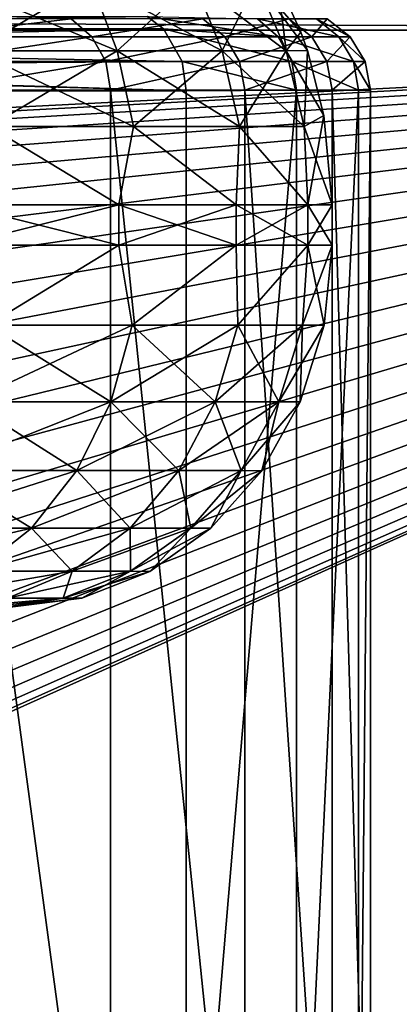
# Model space of a CAD drawing. Header units: metres. Extents: x -109 to 109, y -917 to 389.
# Tile 491 of 656: x 18 to 23, y -403 to -391. Entities that reach past the tile are written whole.
import ezdxf

# ---------------------------------------------------------------- set-up
doc = ezdxf.new("R2010")
doc.units = ezdxf.units.M
doc.layers.add('solid_24503124_XXX_01_SW0001', color=7, linetype='CONTINUOUS')
doc.layers.add('solid_24503124_XXX_01_SW0001_01', color=7, linetype='CONTINUOUS')

msp = doc.modelspace()

# ---------------------------------------------------------------- linework, layer by layer
at = {"layer": 'solid_24503124_XXX_01_SW0001'}
for points in [[(-36.877968, -390.816681, 80.047859), (36.877968, -391.122345, 80), (-36.877968, -391.122345, 80)], [(-36.877968, -391.122345, 80), (36.877968, -391.122345, 80), (0, -393, 80)], [(36.877968, -391.122345, 80), (0.783683, -393.044006, 80), (0, -393, 80)]]:
    msp.add_3dface(points, dxfattribs=at)
at = {"layer": 'solid_24503124_XXX_01_SW0001_01'}
for points in [[(-37.000458, -390, 88), (-37.000458, -410, 88), (37.000458, -410, 88)], [(37.000458, -390, 88), (-37.000458, -390, 88), (37.000458, -410, 88)], [(19.33058, -391.378204, -390.400574), (19.000719, -390.513031, -390.568665), (17.252293, -390.513031, -387.715485)], [(17.5518, -391.378204, -387.497864), (19.33058, -391.378204, -390.400574), (17.252293, -390.513031, -387.715485)], [(17.5518, -391.378204, -413.002136), (17.252293, -390.513031, -412.784515), (19.000719, -390.513031, -409.931335)], [(19.33058, -391.378204, -410.099426), (17.5518, -391.378204, -413.002136), (19.000719, -390.513031, -409.931335)], [(20.633377, -391.378204, -393.545807), (20.281286, -390.513031, -393.660217), (19.000719, -390.513031, -390.568665)], [(19.33058, -391.378204, -390.400574), (20.633377, -391.378204, -393.545807), (19.000719, -390.513031, -390.568665)], [(19.33058, -391.378204, -410.099426), (19.000719, -390.513031, -409.931335), (20.281286, -390.513031, -406.839783)], [(20.633377, -391.378204, -406.954193), (19.33058, -391.378204, -410.099426), (20.281286, -390.513031, -406.839783)], [(21.428114, -391.378204, -396.85611), (21.06246, -390.513031, -396.914032), (20.281286, -390.513031, -393.660217)], [(20.633377, -391.378204, -393.545807), (21.428114, -391.378204, -396.85611), (20.281286, -390.513031, -393.660217)], [(20.633377, -391.378204, -406.954193), (20.281286, -390.513031, -406.839783), (21.06246, -390.513031, -403.585968)], [(21.428114, -391.378204, -403.64389), (20.633377, -391.378204, -406.954193), (21.06246, -390.513031, -403.585968)], [(21.613644, -391.148651, -400.25), (21.322668, -390.508667, -400.25), (21.06246, -390.513031, -396.914032)], [(21.428114, -391.378204, -403.64389), (21.06246, -390.513031, -403.585968), (21.322668, -390.508667, -400.25)], [(21.694241, -391.375244, -400.25), (21.613644, -391.148651, -400.25), (21.06246, -390.513031, -396.914032)], [(21.428114, -391.378204, -396.85611), (21.694241, -391.375244, -400.25), (21.06246, -390.513031, -396.914032)], [(21.428114, -391.378204, -403.64389), (21.322668, -390.508667, -400.25), (21.613644, -391.148651, -400.25)], [(-36.877968, -390.816681, 80.047859), (36.877968, -390.816681, 80.047859), (36.877968, -391.122345, 80)], [(9.712848, -391.105194, -19.904396), (9.565259, -390.951324, -19.702782), (19.70278, -390.951324, -9.565266)], [(9.712848, -391.105194, -19.904396), (19.70278, -390.951324, -9.565266), (19.904396, -391.105194, -9.712852)], [(18.757151, -390.981689, 11.429321), (16.601873, -390.981689, 14.381858), (16.833893, -391.204102, 14.547351)], [(18.757151, -390.981689, 11.429321), (16.833893, -391.204102, 14.547351), (19.015259, -391.204102, 11.550985)], [(20.39291, -390.981689, 8.160226), (18.757151, -390.981689, 11.429321), (19.015259, -391.204102, 11.550985)], [(20.39291, -390.981689, 8.160226), (19.015259, -391.204102, 11.550985), (20.668947, -391.204102, 8.234075)], [(19.70278, -390.951324, -9.565266), (21.332363, -391.204102, -6.319465), (19.904396, -391.105194, -9.712852)], [(19.70278, -390.951324, -9.565266), (21.073801, -390.981689, -6.193138), (21.332363, -391.204102, -6.319465)], [(21.463848, -390.981689, 4.665117), (20.39291, -390.981689, 8.160226), (20.668947, -391.204102, 8.234075)], [(21.463848, -390.981689, 4.665117), (20.668947, -391.204102, 8.234075), (21.749063, -391.204102, 4.688666)], [(21.073801, -390.981689, -6.193138), (22.08544, -391.204102, -2.690491), (21.332363, -391.204102, -6.319465)], [(21.073801, -390.981689, -6.193138), (21.809074, -390.981689, -2.612347), (22.08544, -391.204102, -2.690491)], [(21.9403, -390.981689, 1.040799), (21.463848, -390.981689, 4.665117), (21.749063, -391.204102, 4.688666)], [(21.9403, -390.981689, 1.040799), (21.749063, -391.204102, 4.688666), (22.225636, -391.204102, 1.013145)], [(21.809074, -390.981689, -2.612347), (22.225636, -391.204102, 1.013145), (22.08544, -391.204102, -2.690491)], [(21.809074, -390.981689, -2.612347), (21.9403, -390.981689, 1.040799), (22.225636, -391.204102, 1.013145)], [(36.877968, -391.122345, 80), (1.557671, -393.175507, 80), (0.783683, -393.044006, 80)], [(36.877968, -391.122345, 80), (2.312017, -393.392853, 80), (1.557671, -393.175507, 80)], [(36.877968, -391.122345, 80), (3.037124, -393.693176, 80), (2.312017, -393.392853, 80)], [(36.877968, -391.122345, 80), (3.037124, -406.306824, 80), (3.724197, -405.927063, 80)], [(36.877968, -391.122345, 80), (36.877968, -408.877655, 80), (3.037124, -406.306824, 80)], [(36.877968, -391.122345, 80), (3.724197, -394.072937, 80), (3.037124, -393.693176, 80)], [(36.877968, -391.122345, 80), (3.724197, -405.927063, 80), (4.364478, -405.472778, 80)], [(36.877968, -391.122345, 80), (4.364478, -394.527222, 80), (3.724197, -394.072937, 80)], [(36.877968, -391.122345, 80), (4.364478, -405.472778, 80), (4.949748, -404.949738, 80)], [(36.877968, -391.122345, 80), (4.949748, -395.050262, 80), (4.364478, -394.527222, 80)], [(36.877968, -391.122345, 80), (4.949748, -404.949738, 80), (5.472773, -404.364471, 80)], [(36.877968, -391.122345, 80), (5.472773, -395.635529, 80), (4.949748, -395.050262, 80)], [(36.877968, -391.122345, 80), (5.472773, -404.364471, 80), (5.927076, -403.724182, 80)], [(36.877968, -391.122345, 80), (5.927076, -396.275818, 80), (5.472773, -395.635529, 80)], [(36.877968, -391.122345, 80), (5.927076, -403.724182, 80), (6.306809, -403.037109, 80)], [(36.877968, -391.122345, 80), (6.306809, -396.962891, 80), (5.927076, -396.275818, 80)], [(36.877968, -391.122345, 80), (6.306809, -403.037109, 80), (6.607159, -402.312012, 80)], [(36.877968, -391.122345, 80), (6.607159, -397.687988, 80), (6.306809, -396.962891, 80)], [(36.877968, -391.122345, 80), (6.607159, -402.312012, 80), (6.824481, -401.557678, 80)], [(36.877968, -391.122345, 80), (6.824481, -398.442322, 80), (6.607159, -397.687988, 80)], [(36.877968, -391.122345, 80), (6.824481, -401.557678, 80), (6.955987, -400.783691, 80)], [(36.877968, -391.122345, 80), (6.955987, -399.216309, 80), (6.824481, -398.442322, 80)], [(36.877968, -391.122345, 80), (6.955987, -400.783691, 80), (7, -400, 80)], [(36.877968, -391.122345, 80), (7, -400, 80), (6.955987, -399.216309, 80)], [(9.829298, -391.322083, -20.059725), (9.712848, -391.105194, -19.904396), (19.904396, -391.105194, -9.712852)], [(9.829298, -391.322083, -20.059725), (19.904396, -391.105194, -9.712852), (20.137714, -391.512909, -9.889949)], [(19.904396, -391.105194, -9.712852), (21.501095, -391.512726, -6.40611), (20.137714, -391.512909, -9.889949)], [(19.904396, -391.105194, -9.712852), (21.332363, -391.204102, -6.319465), (21.501095, -391.512726, -6.40611)], [(21.428114, -391.378204, -403.64389), (21.613644, -391.148651, -400.25), (21.694241, -391.375244, -400.25)], [(19.015259, -391.204102, 11.550985), (16.833893, -391.204102, 14.547351), (16.987703, -391.512726, 14.654461)], [(19.015259, -391.204102, 11.550985), (16.987703, -391.512726, 14.654461), (19.186068, -391.512726, 11.628848)], [(20.668947, -391.204102, 8.234075), (19.015259, -391.204102, 11.550985), (19.186068, -391.512726, 11.628848)], [(20.668947, -391.204102, 8.234075), (19.186068, -391.512726, 11.628848), (20.851271, -391.512726, 8.280083)], [(21.749063, -391.204102, 4.688666), (20.668947, -391.204102, 8.234075), (20.851271, -391.512726, 8.280083)], [(21.749063, -391.204102, 4.688666), (20.851271, -391.512726, 8.280083), (21.937042, -391.512726, 4.701223)], [(21.332363, -391.204102, -6.319465), (22.266531, -391.512726, -2.745339), (21.501095, -391.512726, -6.40611)], [(21.332363, -391.204102, -6.319465), (22.08544, -391.204102, -2.690491), (22.266531, -391.512726, -2.745339)], [(22.225636, -391.204102, 1.013145), (21.749063, -391.204102, 4.688666), (21.937042, -391.512726, 4.701223)], [(22.225636, -391.204102, 1.013145), (21.937042, -391.512726, 4.701223), (22.413206, -391.512726, 0.991721)], [(22.08544, -391.204102, -2.690491), (22.413206, -391.512726, 0.991721), (22.266531, -391.512726, -2.745339)], [(22.08544, -391.204102, -2.690491), (22.225636, -391.204102, 1.013145), (22.413206, -391.512726, 0.991721)], [(9.905254, -391.583221, -20.156578), (9.829298, -391.322083, -20.059725), (20.137714, -391.512909, -9.889949)], [(19.533661, -392.317078, -390.297089), (19.33058, -391.378204, -390.400574), (17.5518, -391.378204, -387.497864)], [(17.736195, -392.317078, -387.363892), (19.533661, -392.317078, -390.297089), (17.5518, -391.378204, -387.497864)], [(17.736195, -392.317078, -413.136108), (17.5518, -391.378204, -413.002136), (19.33058, -391.378204, -410.099426)], [(19.533661, -392.317078, -410.202911), (17.736195, -392.317078, -413.136108), (19.33058, -391.378204, -410.099426)], [(20.850145, -392.317078, -393.475372), (20.633377, -391.378204, -393.545807), (19.33058, -391.378204, -390.400574)], [(19.533661, -392.317078, -390.297089), (20.850145, -392.317078, -393.475372), (19.33058, -391.378204, -390.400574)], [(19.533661, -392.317078, -410.202911), (19.33058, -391.378204, -410.099426), (20.633377, -391.378204, -406.954193)], [(20.850145, -392.317078, -407.024628), (19.533661, -392.317078, -410.202911), (20.633377, -391.378204, -406.954193)], [(21.653231, -392.317078, -396.820465), (21.428114, -391.378204, -396.85611), (20.633377, -391.378204, -393.545807)], [(20.850145, -392.317078, -393.475372), (21.653231, -392.317078, -396.820465), (20.633377, -391.378204, -393.545807)], [(20.850145, -392.317078, -407.024628), (20.633377, -391.378204, -406.954193), (21.428114, -391.378204, -403.64389)], [(21.653231, -392.317078, -403.679535), (20.850145, -392.317078, -407.024628), (21.428114, -391.378204, -403.64389)], [(21.900099, -392.182037, -400.25), (21.694241, -391.375244, -400.25), (21.428114, -391.378204, -396.85611)], [(21.653231, -392.317078, -403.679535), (21.428114, -391.378204, -403.64389), (21.694241, -391.375244, -400.25)], [(21.653231, -392.317078, -396.820465), (21.900099, -392.182037, -400.25), (21.428114, -391.378204, -396.85611)], [(21.653231, -392.317078, -403.679535), (21.694241, -391.375244, -400.25), (21.900099, -392.182037, -400.25)], [(9.905254, -391.583221, -20.156578), (20.137714, -391.512909, -9.889949), (20.187777, -391.873779, -9.934972)], [(19.186068, -391.512726, 11.628848), (16.987703, -391.512726, 14.654461), (17.043388, -391.867004, 14.689211)], [(19.186068, -391.512726, 11.628848), (17.043388, -391.867004, 14.689211), (19.247446, -391.867004, 11.652718)], [(20.851271, -391.512726, 8.280083), (19.186068, -391.512726, 11.628848), (19.247446, -391.867004, 11.652718)], [(20.851271, -391.512726, 8.280083), (19.247446, -391.867004, 11.652718), (20.916256, -391.867004, 8.292178)], [(20.137714, -391.512909, -9.889949), (21.501095, -391.512726, -6.40611), (21.558081, -391.867004, -6.441984)], [(20.137714, -391.512909, -9.889949), (21.558081, -391.867004, -6.441984), (20.187777, -391.873779, -9.934972)], [(21.937042, -391.512726, 4.701223), (20.851271, -391.512726, 8.280083), (20.916256, -391.867004, 8.292178)], [(21.937042, -391.512726, 4.701223), (20.916256, -391.867004, 8.292178), (22.003414, -391.867004, 4.701043)], [(21.501095, -391.512726, -6.40611), (22.32885, -391.867004, -2.769917), (21.558081, -391.867004, -6.441984)], [(21.501095, -391.512726, -6.40611), (22.266531, -391.512726, -2.745339), (22.32885, -391.867004, -2.769917)], [(22.413206, -391.512726, 0.991721), (21.937042, -391.512726, 4.701223), (22.003414, -391.867004, 4.701043)], [(22.413206, -391.512726, 0.991721), (22.003414, -391.867004, 4.701043), (22.478683, -391.867004, 0.979178)], [(22.266531, -391.512726, -2.745339), (22.478683, -391.867004, 0.979178), (22.32885, -391.867004, -2.769917)], [(22.266531, -391.512726, -2.745339), (22.413206, -391.512726, 0.991721), (22.478683, -391.867004, 0.979178)], [(9.905254, -391.583221, -20.156578), (20.187777, -391.873779, -9.934972), (15.057794, -391.718842, -15.064956)], [(15.057794, -391.718842, -15.064956), (20.187777, -391.873779, -9.934972), (9.934972, -391.873779, -20.187777)], [(20.187777, -408.12616, -9.934972), (9.934972, -408.126221, -20.187777), (9.934972, -391.873779, -20.187777)], [(20.187777, -408.12616, -9.934972), (9.934972, -391.873779, -20.187777), (20.187777, -391.873779, -9.934972)], [(19.247446, -408.132996, 11.652718), (19.247446, -391.867004, 11.652718), (17.043388, -391.867004, 14.689211)], [(17.043388, -408.132996, 14.689211), (19.247446, -408.132996, 11.652718), (17.043388, -391.867004, 14.689211)], [(20.916256, -408.132996, 8.292178), (20.916256, -391.867004, 8.292178), (19.247446, -391.867004, 11.652718)], [(19.247446, -408.132996, 11.652718), (20.916256, -408.132996, 8.292178), (19.247446, -391.867004, 11.652718)], [(21.558081, -391.867004, -6.441984), (20.187777, -408.12616, -9.934972), (20.187777, -391.873779, -9.934972)], [(21.558081, -408.132996, -6.441984), (20.187777, -408.12616, -9.934972), (21.558081, -391.867004, -6.441984)], [(22.003414, -408.132996, 4.701043), (22.003414, -391.867004, 4.701043), (20.916256, -391.867004, 8.292178)], [(20.916256, -408.132996, 8.292178), (22.003414, -408.132996, 4.701043), (20.916256, -391.867004, 8.292178)], [(21.558081, -408.132996, -6.441984), (21.558081, -391.867004, -6.441984), (22.32885, -391.867004, -2.769917)], [(22.32885, -408.132996, -2.769917), (21.558081, -408.132996, -6.441984), (22.32885, -391.867004, -2.769917)], [(22.478683, -408.132996, 0.979178), (22.478683, -391.867004, 0.979178), (22.003414, -391.867004, 4.701043)], [(22.003414, -408.132996, 4.701043), (22.478683, -408.132996, 0.979178), (22.003414, -391.867004, 4.701043)], [(22.32885, -408.132996, -2.769917), (22.32885, -391.867004, -2.769917), (22.478683, -391.867004, 0.979178)], [(22.478683, -408.132996, 0.979178), (22.32885, -408.132996, -2.769917), (22.478683, -391.867004, 0.979178)], [(22, -393.292511, -400.25), (21.900099, -392.182037, -400.25), (21.653231, -392.317078, -396.820465)], [(21.699949, -393.292511, -403.871094), (21.653231, -392.317078, -403.679535), (21.900099, -392.182037, -400.25)], [(21.699949, -393.292511, -403.871094), (21.900099, -392.182037, -400.25), (22, -393.292511, -400.25)], [(17.361092, -393.292511, -386.737335), (19.348423, -393.292511, -389.779144), (17.736195, -392.317078, -387.363892)], [(19.348423, -393.292511, -410.720856), (17.361092, -393.292511, -413.762665), (17.736195, -392.317078, -413.136108)], [(19.348423, -393.292511, -389.779144), (19.533661, -392.317078, -390.297089), (17.736195, -392.317078, -387.363892)], [(19.348423, -393.292511, -410.720856), (17.736195, -392.317078, -413.136108), (19.533661, -392.317078, -410.202911)], [(19.348423, -393.292511, -389.779144), (20.80798, -393.292511, -393.106598), (19.533661, -392.317078, -390.297089)], [(20.80798, -393.292511, -407.393402), (19.348423, -393.292511, -410.720856), (19.533661, -392.317078, -410.202911)], [(20.80798, -393.292511, -393.106598), (20.850145, -392.317078, -393.475372), (19.533661, -392.317078, -390.297089)], [(20.80798, -393.292511, -407.393402), (19.533661, -392.317078, -410.202911), (20.850145, -392.317078, -407.024628)], [(20.80798, -393.292511, -393.106598), (21.699949, -393.292511, -396.628906), (20.850145, -392.317078, -393.475372)], [(21.699949, -393.292511, -403.871094), (20.80798, -393.292511, -407.393402), (20.850145, -392.317078, -407.024628)], [(21.699949, -393.292511, -396.628906), (21.653231, -392.317078, -396.820465), (20.850145, -392.317078, -393.475372)], [(21.699949, -393.292511, -403.871094), (20.850145, -392.317078, -407.024628), (21.653231, -392.317078, -403.679535)], [(21.699949, -393.292511, -396.628906), (22, -393.292511, -400.25), (21.653231, -392.317078, -396.820465)], [(19.348423, -393.792511, -389.779144), (19.348423, -393.292511, -389.779144), (17.361092, -393.292511, -386.737335)], [(17.361092, -393.792511, -386.737335), (19.348423, -393.792511, -389.779144), (17.361092, -393.292511, -386.737335)], [(17.361092, -393.792511, -413.762665), (17.361092, -393.292511, -413.762665), (19.348423, -393.292511, -410.720856)], [(19.348423, -393.792511, -410.720856), (17.361092, -393.792511, -413.762665), (19.348423, -393.292511, -410.720856)], [(20.80798, -393.792511, -393.106598), (20.80798, -393.292511, -393.106598), (19.348423, -393.292511, -389.779144)], [(19.348423, -393.792511, -389.779144), (20.80798, -393.792511, -393.106598), (19.348423, -393.292511, -389.779144)], [(19.348423, -393.792511, -410.720856), (19.348423, -393.292511, -410.720856), (20.80798, -393.292511, -407.393402)], [(20.80798, -393.792511, -407.393402), (19.348423, -393.792511, -410.720856), (20.80798, -393.292511, -407.393402)], [(21.699949, -393.792511, -396.628906), (21.699949, -393.292511, -396.628906), (20.80798, -393.292511, -393.106598)], [(20.80798, -393.792511, -393.106598), (21.699949, -393.792511, -396.628906), (20.80798, -393.292511, -393.106598)], [(20.80798, -393.792511, -407.393402), (20.80798, -393.292511, -407.393402), (21.699949, -393.292511, -403.871094)], [(21.699949, -393.792511, -403.871094), (20.80798, -393.792511, -407.393402), (21.699949, -393.292511, -403.871094)], [(22, -393.792511, -400.25), (22, -393.292511, -400.25), (21.699949, -393.292511, -396.628906)], [(21.699949, -393.792511, -403.871094), (21.699949, -393.292511, -403.871094), (22, -393.292511, -400.25)], [(21.699949, -393.792511, -403.871094), (22, -393.292511, -400.25), (22, -393.792511, -400.25)], [(21.699949, -393.792511, -396.628906), (22, -393.792511, -400.25), (21.699949, -393.292511, -396.628906)], [(17.718044, -394.78894, -387.377075), (19.348423, -393.792511, -389.779144), (17.361092, -393.792511, -386.737335)], [(17.718044, -394.78894, -413.122925), (17.361092, -393.792511, -413.762665), (19.348423, -393.792511, -410.720856)], [(17.718044, -394.78894, -387.377075), (19.513674, -394.78894, -390.307281), (19.348423, -393.792511, -389.779144)], [(19.513674, -394.78894, -410.192719), (17.718044, -394.78894, -413.122925), (19.348423, -393.792511, -410.720856)], [(19.513674, -394.78894, -390.307281), (20.80798, -393.792511, -393.106598), (19.348423, -393.792511, -389.779144)], [(19.513674, -394.78894, -410.192719), (19.348423, -393.792511, -410.720856), (20.80798, -393.792511, -407.393402)], [(19.513674, -394.78894, -390.307281), (20.828812, -394.78894, -393.4823), (20.80798, -393.792511, -393.106598)], [(20.828812, -394.78894, -407.0177), (19.513674, -394.78894, -410.192719), (20.80798, -393.792511, -407.393402)], [(20.828812, -394.78894, -393.4823), (21.699949, -393.792511, -396.628906), (20.80798, -393.792511, -393.106598)], [(20.828812, -394.78894, -407.0177), (20.80798, -393.792511, -407.393402), (21.699949, -393.792511, -403.871094)], [(20.828812, -394.78894, -393.4823), (21.631073, -394.78894, -396.823975), (21.699949, -393.792511, -396.628906)], [(21.631073, -394.78894, -403.676025), (20.828812, -394.78894, -407.0177), (21.699949, -393.792511, -403.871094)], [(21.631073, -394.78894, -403.676025), (22, -393.792511, -400.25), (21.900642, -394.789276, -400.25)], [(21.631073, -394.78894, -403.676025), (21.699949, -393.792511, -403.871094), (22, -393.792511, -400.25)], [(21.631073, -394.78894, -396.823975), (21.900642, -394.789276, -400.25), (21.699949, -393.792511, -396.628906)], [(21.900642, -394.789276, -400.25), (22, -393.792511, -400.25), (21.699949, -393.792511, -396.628906)], [(17.479162, -395.741364, -387.550659), (19.25058, -395.741364, -390.441345), (17.718044, -394.78894, -387.377075)], [(17.479162, -395.741364, -412.949341), (17.718044, -394.78894, -413.122925), (19.513674, -394.78894, -410.192719)], [(19.25058, -395.741364, -410.058655), (17.479162, -395.741364, -412.949341), (19.513674, -394.78894, -410.192719)], [(19.25058, -395.741364, -390.441345), (19.513674, -394.78894, -390.307281), (17.718044, -394.78894, -387.377075)], [(19.25058, -395.741364, -390.441345), (20.547987, -395.741364, -393.573547), (19.513674, -394.78894, -390.307281)], [(19.25058, -395.741364, -410.058655), (19.513674, -394.78894, -410.192719), (20.828812, -394.78894, -407.0177)], [(20.547987, -395.741364, -406.926453), (19.25058, -395.741364, -410.058655), (20.828812, -394.78894, -407.0177)], [(20.547987, -395.741364, -393.573547), (20.828812, -394.78894, -393.4823), (19.513674, -394.78894, -390.307281)], [(20.547987, -395.741364, -393.573547), (21.339434, -395.741364, -396.870178), (20.828812, -394.78894, -393.4823)], [(20.547987, -395.741364, -406.926453), (20.828812, -394.78894, -407.0177), (21.631073, -394.78894, -403.676025)], [(21.339434, -395.741364, -403.629822), (20.547987, -395.741364, -406.926453), (21.631073, -394.78894, -403.676025)], [(21.339434, -395.741364, -396.870178), (21.631073, -394.78894, -396.823975), (20.828812, -394.78894, -393.4823)], [(21.339434, -395.741364, -403.629822), (21.631073, -394.78894, -403.676025), (21.900642, -394.789276, -400.25)], [(21.339434, -395.741364, -396.870178), (21.604933, -395.742523, -400.25), (21.631073, -394.78894, -396.823975)], [(21.339434, -395.741364, -403.629822), (21.900642, -394.789276, -400.25), (21.604933, -395.742523, -400.25)], [(21.604933, -395.742523, -400.25), (21.900642, -394.789276, -400.25), (21.631073, -394.78894, -396.823975)], [(17.093723, -396.595856, -387.830688), (18.82608, -396.595856, -390.657623), (17.479162, -395.741364, -387.550659)], [(17.093723, -396.595856, -412.669312), (17.479162, -395.741364, -412.949341), (19.25058, -395.741364, -410.058655)], [(18.82608, -396.595856, -409.842377), (17.093723, -396.595856, -412.669312), (19.25058, -395.741364, -410.058655)], [(18.82608, -396.595856, -390.657623), (19.25058, -395.741364, -390.441345), (17.479162, -395.741364, -387.550659)], [(18.82608, -396.595856, -390.657623), (20.094877, -396.595856, -393.720764), (19.25058, -395.741364, -390.441345)], [(18.82608, -396.595856, -409.842377), (19.25058, -395.741364, -410.058655), (20.547987, -395.741364, -406.926453)], [(20.094877, -396.595856, -406.779236), (18.82608, -396.595856, -409.842377), (20.547987, -395.741364, -406.926453)], [(20.094877, -396.595856, -393.720764), (20.547987, -395.741364, -393.573547), (19.25058, -395.741364, -390.441345)], [(20.094877, -396.595856, -393.720764), (20.868872, -396.595856, -396.944702), (20.547987, -395.741364, -393.573547)], [(20.094877, -396.595856, -406.779236), (20.547987, -395.741364, -406.926453), (21.339434, -395.741364, -403.629822)], [(20.868872, -396.595856, -403.555298), (20.094877, -396.595856, -406.779236), (21.339434, -395.741364, -403.629822)], [(20.868872, -396.595856, -396.944702), (21.339434, -395.741364, -396.870178), (20.547987, -395.741364, -393.573547)], [(20.868872, -396.595856, -403.555298), (21.339434, -395.741364, -403.629822), (21.604933, -395.742523, -400.25)], [(20.868872, -396.595856, -396.944702), (21.12785, -396.597473, -400.25), (21.339434, -395.741364, -396.870178)], [(20.868872, -396.595856, -403.555298), (21.604933, -395.742523, -400.25), (21.12785, -396.597473, -400.25)], [(21.12785, -396.597473, -400.25), (21.604933, -395.742523, -400.25), (21.339434, -395.741364, -396.870178)], [(16.581097, -397.309509, -388.203125), (18.261501, -397.309509, -390.945313), (17.093723, -396.595856, -387.830688)], [(16.581097, -397.309509, -412.296875), (17.093723, -396.595856, -412.669312), (18.82608, -396.595856, -409.842377)], [(18.261501, -397.309509, -409.554688), (16.581097, -397.309509, -412.296875), (18.82608, -396.595856, -409.842377)], [(18.261501, -397.309509, -390.945313), (18.82608, -396.595856, -390.657623), (17.093723, -396.595856, -387.830688)], [(18.261501, -397.309509, -390.945313), (19.492249, -397.309509, -393.916595), (18.82608, -396.595856, -390.657623)], [(18.261501, -397.309509, -409.554688), (18.82608, -396.595856, -409.842377), (20.094877, -396.595856, -406.779236)], [(19.492249, -397.309509, -406.583405), (18.261501, -397.309509, -409.554688), (20.094877, -396.595856, -406.779236)], [(19.492249, -397.309509, -393.916595), (20.094877, -396.595856, -393.720764), (18.82608, -396.595856, -390.657623)], [(19.492249, -397.309509, -393.916595), (20.243031, -397.309509, -397.043823), (20.094877, -396.595856, -393.720764)], [(19.492249, -397.309509, -406.583405), (20.094877, -396.595856, -406.779236), (20.868872, -396.595856, -403.555298)], [(20.243031, -397.309509, -403.456177), (19.492249, -397.309509, -406.583405), (20.868872, -396.595856, -403.555298)], [(20.243031, -397.309509, -397.043823), (20.868872, -396.595856, -396.944702), (20.094877, -396.595856, -393.720764)], [(20.243031, -397.309509, -403.456177), (20.868872, -396.595856, -403.555298), (21.12785, -396.597473, -400.25)], [(20.243031, -397.309509, -397.043823), (20.493849, -397.310852, -400.25), (20.868872, -396.595856, -396.944702)], [(20.243031, -397.309509, -403.456177), (21.12785, -396.597473, -400.25), (20.493849, -397.310852, -400.25)], [(20.493849, -397.310852, -400.25), (21.12785, -396.597473, -400.25), (20.868872, -396.595856, -396.944702)], [(15.967037, -397.846436, -411.850739), (16.581097, -397.309509, -412.296875), (18.261501, -397.309509, -409.554688)], [(17.585211, -397.846436, -409.210114), (15.967037, -397.846436, -411.850739), (18.261501, -397.309509, -409.554688)], [(17.585211, -397.846436, -391.289886), (18.261501, -397.309509, -390.945313), (16.581097, -397.309509, -388.203125)], [(17.585211, -397.846436, -391.289886), (18.770378, -397.846436, -394.151123), (18.261501, -397.309509, -390.945313)], [(17.585211, -397.846436, -409.210114), (18.261501, -397.309509, -409.554688), (19.492249, -397.309509, -406.583405)], [(18.770378, -397.846436, -406.348877), (17.585211, -397.846436, -409.210114), (19.492249, -397.309509, -406.583405)], [(18.770378, -397.846436, -394.151123), (19.492249, -397.309509, -393.916595), (18.261501, -397.309509, -390.945313)], [(18.770378, -397.846436, -394.151123), (19.493357, -397.846436, -397.162567), (19.492249, -397.309509, -393.916595)], [(18.770378, -397.846436, -406.348877), (19.492249, -397.309509, -406.583405), (20.243031, -397.309509, -403.456177)], [(19.493357, -397.846436, -403.337433), (18.770378, -397.846436, -406.348877), (20.243031, -397.309509, -403.456177)], [(19.493357, -397.846436, -397.162567), (20.243031, -397.309509, -397.043823), (19.492249, -397.309509, -393.916595)], [(19.493357, -397.846436, -403.337433), (20.243031, -397.309509, -403.456177), (20.493849, -397.310852, -400.25)], [(19.493357, -397.846436, -397.162567), (19.735106, -397.847107, -400.25), (20.243031, -397.309509, -397.043823)], [(19.493357, -397.846436, -403.337433), (20.493849, -397.310852, -400.25), (19.735106, -397.847107, -400.25)], [(19.735106, -397.847107, -400.25), (20.493849, -397.310852, -400.25), (20.243031, -397.309509, -397.043823)], [(16.831188, -398.179688, -408.825928), (17.585211, -397.846436, -409.210114), (18.770378, -397.846436, -406.348877)], [(17.965538, -398.179688, -406.087372), (16.831188, -398.179688, -408.825928), (18.770378, -397.846436, -406.348877)], [(17.965538, -398.179688, -394.412628), (18.770378, -397.846436, -394.151123), (17.585211, -397.846436, -391.289886)], [(17.965538, -398.179688, -394.412628), (18.657515, -398.179688, -397.294952), (18.770378, -397.846436, -394.151123)], [(17.965538, -398.179688, -406.087372), (18.770378, -397.846436, -406.348877), (19.493357, -397.846436, -403.337433)], [(18.657515, -398.179688, -403.205048), (17.965538, -398.179688, -406.087372), (19.493357, -397.846436, -403.337433)], [(18.657515, -398.179688, -403.205048), (19.493357, -397.846436, -403.337433), (19.735106, -397.847107, -400.25)], [(18.657515, -398.179688, -397.294952), (19.493357, -397.846436, -397.162567), (18.770378, -397.846436, -394.151123)], [(18.657515, -398.179688, -397.294952), (18.889585, -398.17981, -400.25), (19.493357, -397.846436, -397.162567)], [(18.657515, -398.179688, -403.205048), (19.735106, -397.847107, -400.25), (18.889585, -398.17981, -400.25)], [(18.889585, -398.17981, -400.25), (19.735106, -397.847107, -400.25), (19.493357, -397.846436, -397.162567)], [(18.657515, -398.179688, -403.205048), (17.727224, -398.292511, -403.371796), (17.387581, -398.292511, -404.905304)], [(18.657515, -398.179688, -403.205048), (17.387581, -398.292511, -404.905304), (17.965538, -398.179688, -406.087372)], [(18.657515, -398.179688, -397.294952), (17.727224, -398.292511, -397.128204), (17.931845, -398.292511, -398.685242)], [(17.965538, -398.179688, -394.412628), (17.727224, -398.292511, -397.128204), (18.657515, -398.179688, -397.294952)], [(18.657515, -398.179688, -403.205048), (17.931845, -398.292511, -401.814758), (17.727224, -398.292511, -403.371796)], [(18.657515, -398.179688, -397.294952), (17.931845, -398.292511, -398.685242), (18, -398.292511, -400.25)], [(18.657515, -398.179688, -403.205048), (18.889585, -398.17981, -400.25), (17.931845, -398.292511, -401.814758)], [(18.889585, -398.17981, -400.25), (18, -398.292511, -400.25), (17.931845, -398.292511, -401.814758)], [(18.889585, -398.17981, -400.25), (18.657515, -398.179688, -397.294952), (18, -398.292511, -400.25)]]:
    msp.add_3dface(points, dxfattribs=at)

doc.saveas('drawing.dxf')
